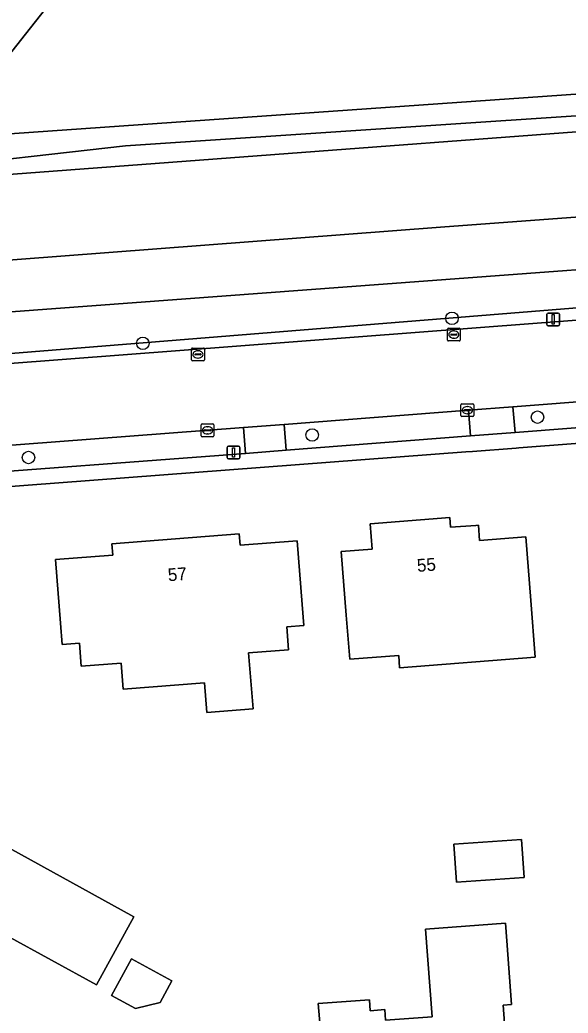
# Model space of a CAD drawing. Extents: x 160455 to 162082, y 388339 to 389736.
# Drawn here: x 160613.1 to 160656, y 389438.5 to 389516.2 of the extents above; entities that cross this region are included whole.
import ezdxf

# ---------------------------------------------------------------- set-up
doc = ezdxf.new("R2010")
doc.units = 0
for name, color, linetype in [('IMGEO_Boom', 7, 'Continuous'), ('IMGEO_Erf', 7, 'Continuous'), ('IMGEO_Gemengd_bos', 7, 'Continuous'), ('IMGEO_Groenvoorziening', 7, 'Continuous'), ('IMGEO_Kolk', 7, 'Continuous'), ('IMGEO_Lichtmast', 7, 'Continuous'), ('IMGEO_Oever', 7, 'Continuous'), ('IMGEO_Pand', 7, 'Continuous'), ('IMGEO_Pand_nummerreeks', 7, 'Continuous'), ('IMGEO_Parkeervlak_open', 7, 'Continuous'), ('IMGEO_Rijbaan_lokaal_gesloten', 7, 'Continuous'), ('IMGEO_Voetpad_open', 7, 'Continuous'), ('IMGEO_Waterloop', 7, 'Continuous')]:
    doc.layers.add(name, color=color, linetype=linetype)

msp = doc.modelspace()

# ---------------------------------------------------------------- linework, layer by layer
at = {"layer": 'IMGEO_Boom'}
for centre in [(160646.943, 389492.881), (160622.764, 389490.919), (160653.64, 389485.148), (160636.013, 389483.761), (160613.826, 389481.998)]:
    msp.add_circle(centre, 0.489, dxfattribs=at)
at = {"layer": 'IMGEO_Erf'}
msp.add_lwpolyline([(160731.24, 389488.764), (160726.138, 389488.402), (160652.174, 389482.75), (160651.96, 389482.734), (160648.556, 389482.474), (160648.021, 389482.433), (160605.569, 389479.205), (160603.316, 389479.025), (160602.331, 389477.241), (160581.612, 389439.277), (160636.917, 389409.035), (160640.957, 389416.393)], dxfattribs=at)
for points in [[(160653.113, 389470.802), (160653.459, 389466.376), (160642.855, 389465.545), (160642.779, 389466.52), (160638.949, 389466.22), (160638.68, 389469.661), (160638.289, 389474.645), (160640.704, 389474.83), (160640.552, 389476.806), (160646.78, 389477.301), (160646.838, 389476.537), (160648.813, 389476.687), (160649.021, 389476.703), (160649.111, 389475.512), (160652.722, 389475.786)], [(160635.363, 389468.871), (160634.019, 389468.766), (160634.16, 389466.953), (160631.042, 389466.71), (160631.384, 389462.337), (160627.768, 389462.054), (160627.586, 389464.385), (160621.231, 389463.889), (160621.072, 389465.921), (160617.954, 389465.678), (160617.813, 389467.491), (160616.468, 389467.386), (160616.337, 389469.043), (160615.941, 389474.027), (160620.416, 389474.359), (160620.349, 389475.258), (160630.306, 389476.04), (160630.373, 389475.141), (160634.848, 389475.475), (160635.237, 389470.491)], [(160652.604, 389449.161), (160647.312, 389448.787), (160647.102, 389451.753), (160652.394, 389452.137)], [(160622.069, 389446.081), (160619.132, 389440.752), (160608.556, 389446.558), (160611.493, 389451.888)], [(160651.137, 389445.576), (160651.239, 389444.199), (160651.606, 389439.212), (160650.95, 389439.164), (160651.676, 389429.32), (160651.243, 389429.289), (160648.824, 389429.114), (160648.399, 389429.083), (160643.438, 389428.724), (160640.256, 389428.494), (160639.957, 389432.735), (160636.993, 389432.526), (160636.626, 389437.513), (160636.494, 389439.288), (160640.492, 389439.582), (160640.554, 389438.737), (160641.687, 389438.821), (160641.749, 389437.986), (160645.388, 389438.254), (160644.882, 389445.115)], [(160625.043, 389441.066), (160624.113, 389439.371), (160622.185, 389438.901), (160620.308, 389439.931), (160621.884, 389442.801)]]:
    msp.add_lwpolyline(points, close=True, dxfattribs=at)
at = {"layer": 'IMGEO_Gemengd_bos'}
msp.add_lwpolyline([(160627.75, 389533.055), (160624.157, 389529.764), (160618.966, 389525.802), (160613.389, 389522.405), (160607.487, 389519.61), (160592.538, 389514.958), (160607.13, 389506.932)], close=True, dxfattribs=at)
msp.add_lwpolyline([(160627.75, 389533.055), (160607.13, 389506.932), (160681.937, 389512.184), (160681.818, 389516.796), (160658.629, 389518.068), (160657.893, 389518.108)], dxfattribs=at)
at = {"layer": 'IMGEO_Groenvoorziening'}
for points in [[(160681.937, 389512.184), (160607.13, 389506.932), (160605.238, 389504.535), (160621.404, 389506.376), (160661.358, 389509.016)], [(160726.418, 389501.849), (160701.509, 389500), (160611.034, 389493.284), (160603.378, 389489.398), (160726.524, 389499.343)], [(160726.524, 389499.343), (160603.378, 389489.398), (160602.807, 389488.614), (160726.556, 389498.07)]]:
    msp.add_lwpolyline(points, dxfattribs=at)
at = {"layer": 'IMGEO_Kolk'}
for p, q in [((160646.593, 389491.185), (160646.593, 389492.037)), ((160646.668, 389492.111), (160647.52, 389492.111)), ((160646.852, 389491.605), (160646.852, 389491.617)), ((160647.29, 389491.568), (160646.892, 389491.568)), ((160646.895, 389491.654), (160647.293, 389491.654)), ((160647.081, 389491.891), (160647.106, 389491.891)), ((160647.336, 389491.617), (160647.336, 389491.605)), ((160647.594, 389492.037), (160647.594, 389491.185)), ((160647.52, 389491.111), (160646.668, 389491.111)), ((160647.104, 389491.331), (160647.079, 389491.331)), ((160626.578, 389489.63), (160626.578, 389490.482)), ((160626.653, 389490.556), (160627.505, 389490.556)), ((160626.837, 389490.05), (160626.837, 389490.062)), ((160627.275, 389490.013), (160626.877, 389490.013)), ((160626.88, 389490.099), (160627.278, 389490.099)), ((160627.066, 389490.336), (160627.091, 389490.336)), ((160627.321, 389490.062), (160627.321, 389490.05)), ((160627.579, 389490.482), (160627.579, 389489.63)), ((160627.505, 389489.556), (160626.653, 389489.556)), ((160627.089, 389489.776), (160627.064, 389489.776)), ((160647.727, 389486.196), (160648.579, 389486.196)), ((160647.652, 389485.27), (160647.652, 389486.122)), ((160647.911, 389485.69), (160647.911, 389485.702)), ((160648.349, 389485.653), (160647.951, 389485.653)), ((160647.954, 389485.739), (160648.352, 389485.739)), ((160648.163, 389485.416), (160648.138, 389485.416)), ((160648.14, 389485.976), (160648.165, 389485.976)), ((160648.395, 389485.702), (160648.395, 389485.69)), ((160648.653, 389486.122), (160648.653, 389485.27)), ((160627.403, 389484.624), (160628.255, 389484.624)), ((160648.579, 389485.196), (160647.727, 389485.196)), ((160627.328, 389483.698), (160627.328, 389484.55)), ((160627.587, 389484.118), (160627.587, 389484.13)), ((160628.025, 389484.081), (160627.627, 389484.081)), ((160627.63, 389484.167), (160628.028, 389484.167)), ((160627.839, 389483.844), (160627.814, 389483.844)), ((160627.816, 389484.404), (160627.841, 389484.404)), ((160628.071, 389484.13), (160628.071, 389484.118)), ((160628.329, 389484.55), (160628.329, 389483.698)), ((160628.255, 389483.624), (160627.403, 389483.624))]:
    msp.add_line(p, q, dxfattribs=at)
for points in [[(160646.593, 389491.185), (160646.593, 389492.037)], [(160646.668, 389492.111), (160647.52, 389492.111)], [(160647.594, 389492.037), (160647.594, 389491.185)], [(160647.52, 389491.111), (160646.668, 389491.111)], [(160626.578, 389489.63), (160626.578, 389490.482)], [(160626.653, 389490.556), (160627.505, 389490.556)], [(160627.579, 389490.482), (160627.579, 389489.63)], [(160627.505, 389489.556), (160626.653, 389489.556)], [(160647.727, 389486.196), (160648.579, 389486.196)], [(160647.652, 389485.27), (160647.652, 389486.122)], [(160648.653, 389486.122), (160648.653, 389485.27)], [(160627.403, 389484.624), (160628.255, 389484.624)], [(160648.579, 389485.196), (160647.727, 389485.196)], [(160627.328, 389483.698), (160627.328, 389484.55)], [(160628.329, 389484.55), (160628.329, 389483.698)], [(160628.255, 389483.624), (160627.403, 389483.624)]]:
    msp.add_lwpolyline(points, dxfattribs=at)
for centre, radius, start, end in [((160646.67, 389492.035), 0.0765, 91.55205, 178.44795), ((160646.67, 389492.035), 0.0765, 91.55205, 178.44795), ((160646.892, 389491.614), 0.0403, 85.87752, 175.75265), ((160646.889, 389491.604), 0.0366, 178.93798, 274.71019), ((160647.293, 389491.611), 0.043, 264.86636, 352.45326), ((160647.297, 389491.616), 0.0386, 1.73085, 96.63898), ((160647.518, 389492.035), 0.0765, 1.55205, 88.44795), ((160647.518, 389492.035), 0.0765, 1.55205, 88.44795), ((160646.67, 389491.187), 0.0765, 181.55205, 268.44795), ((160646.67, 389491.187), 0.0765, 181.55205, 268.44795), ((160647.518, 389491.187), 0.0765, 271.55205, 358.44795), ((160647.518, 389491.187), 0.0765, 271.55205, 358.44795), ((160626.655, 389490.48), 0.0765, 91.55205, 178.44795), ((160626.655, 389490.48), 0.0765, 91.55205, 178.44795), ((160626.877, 389490.059), 0.0403, 85.87752, 175.75265), ((160626.874, 389490.049), 0.0366, 178.93798, 274.71019), ((160627.278, 389490.056), 0.043, 264.86636, 352.45326), ((160627.282, 389490.061), 0.0386, 1.73085, 96.63898), ((160627.503, 389490.48), 0.0765, 1.55205, 88.44795), ((160627.503, 389490.48), 0.0765, 1.55205, 88.44795), ((160626.655, 389489.632), 0.0765, 181.55205, 268.44795), ((160626.655, 389489.632), 0.0765, 181.55205, 268.44795), ((160627.503, 389489.632), 0.0765, 271.55205, 358.44795), ((160627.503, 389489.632), 0.0765, 271.55205, 358.44795), ((160647.729, 389486.12), 0.0765, 91.55205, 178.44795), ((160647.729, 389486.12), 0.0765, 91.55205, 178.44795), ((160648.577, 389486.12), 0.0765, 1.55205, 88.44795), ((160648.577, 389486.12), 0.0765, 1.55205, 88.44795), ((160647.951, 389485.699), 0.0403, 85.87752, 175.75265), ((160647.948, 389485.689), 0.0366, 178.93798, 274.71019), ((160648.352, 389485.696), 0.043, 264.86636, 352.45326), ((160648.356, 389485.701), 0.0386, 1.73085, 96.63898), ((160627.405, 389484.548), 0.0765, 91.55205, 178.44795), ((160627.405, 389484.548), 0.0765, 91.55205, 178.44795), ((160628.253, 389484.548), 0.0765, 1.55205, 88.44795), ((160628.253, 389484.548), 0.0765, 1.55205, 88.44795), ((160647.729, 389485.272), 0.0765, 181.55205, 268.44795), ((160647.729, 389485.272), 0.0765, 181.55205, 268.44795), ((160648.577, 389485.272), 0.0765, 271.55205, 358.44795), ((160648.577, 389485.272), 0.0765, 271.55205, 358.44795), ((160627.627, 389484.127), 0.0403, 85.87752, 175.75265), ((160627.624, 389484.117), 0.0366, 178.93798, 274.71019), ((160628.028, 389484.124), 0.043, 264.86636, 352.45326), ((160628.032, 389484.129), 0.0386, 1.73085, 96.63898), ((160627.405, 389483.7), 0.0765, 181.55205, 268.44795), ((160627.405, 389483.7), 0.0765, 181.55205, 268.44795), ((160628.253, 389483.7), 0.0765, 271.55205, 358.44795), ((160628.253, 389483.7), 0.0765, 271.55205, 358.44795)]:
    msp.add_arc(centre, radius, start, end, dxfattribs=at)
for centre, major_axis, ratio, start_param, end_param in [((160647.08, 389491.611), (-0.387, 0.002), 0.722429, 4.712389, 7.853982), ((160647.105, 389491.611), (-0.39, 0.002), 0.717154, 1.570796, 4.712389), ((160627.065, 389490.056), (-0.387, 0.002), 0.722429, 4.712389, 7.853982), ((160627.09, 389490.056), (-0.39, 0.002), 0.717154, 1.570796, 4.712389), ((160648.139, 389485.696), (-0.387, 0.002), 0.722429, 4.712389, 7.853982), ((160648.164, 389485.696), (-0.39, 0.002), 0.717154, 1.570796, 4.712389), ((160627.815, 389484.124), (-0.387, 0.002), 0.722429, 4.712389, 7.853982), ((160627.84, 389484.124), (-0.39, 0.002), 0.717154, 1.570796, 4.712389)]:
    msp.add_ellipse(centre, major_axis=major_axis, ratio=ratio, start_param=start_param, end_param=end_param, dxfattribs=at)
at = {"layer": 'IMGEO_Lichtmast'}
for p, q in [((160654.376, 389492.395), (160654.376, 389493.195)), ((160654.376, 389493.195), (160654.376, 389492.395)), ((160654.476, 389493.295), (160655.266, 389493.295)), ((160655.266, 389493.295), (160654.476, 389493.295)), ((160655.366, 389493.195), (160655.366, 389492.395)), ((160655.366, 389492.395), (160655.366, 389493.195)), ((160655.266, 389492.295), (160654.476, 389492.295)), ((160654.476, 389492.295), (160655.266, 389492.295)), ((160629.367, 389481.991), (160629.367, 389482.791)), ((160629.367, 389482.791), (160629.367, 389481.991)), ((160629.467, 389482.891), (160630.257, 389482.891)), ((160630.257, 389482.891), (160629.467, 389482.891)), ((160630.357, 389482.791), (160630.357, 389481.991)), ((160630.357, 389481.991), (160630.357, 389482.791)), ((160630.257, 389481.891), (160629.467, 389481.891)), ((160629.467, 389481.891), (160630.257, 389481.891))]:
    msp.add_line(p, q, dxfattribs=at)
for points in [[(160654.796, 389493.17), (160654.946, 389493.17), (160654.946, 389492.42), (160654.796, 389492.42), (160654.796, 389493.17)], [(160629.787, 389482.766), (160629.937, 389482.766), (160629.937, 389482.016), (160629.787, 389482.016), (160629.787, 389482.766)]]:
    msp.add_lwpolyline(points, dxfattribs=at)
for centre, start, end in [((160654.476, 389493.195), 90, 180), ((160654.476, 389493.195), 90, 180), ((160655.266, 389493.195), 0, 90), ((160655.266, 389493.195), 360, 90), ((160654.476, 389492.395), 180, 270), ((160654.476, 389492.395), 180, 270), ((160655.266, 389492.395), 270, 0), ((160655.266, 389492.395), 270, 0), ((160629.467, 389482.791), 90, 180), ((160629.467, 389482.791), 90, 180), ((160630.257, 389482.791), 0, 90), ((160630.257, 389482.791), 360, 90), ((160629.467, 389481.991), 180, 270), ((160629.467, 389481.991), 180, 270), ((160630.257, 389481.991), 270, 0), ((160630.257, 389481.991), 270, 0)]:
    msp.add_arc(centre, 0.1, start, end, dxfattribs=at)
at = {"layer": 'IMGEO_Oever'}
for points in [[(160661.358, 389509.016), (160621.404, 389506.376), (160605.238, 389504.535), (160576.954, 389520.565), (160575.099, 389521.705), (160568.958, 389527.682), (160566.203, 389525.552), (160570.044, 389521.778), (160575.221, 389518.779), (160577.465, 389517.479), (160604.45, 389503.537), (160606.701, 389503.706), (160683.051, 389509.434)], [(160563.77, 389523.671), (160560.26, 389520.957), (160565.1, 389515.015), (160565.784, 389514.673), (160570.446, 389512.027), (160590.785, 389500), (160597.563, 389495.992), (160603.947, 389492.832), (160611.034, 389493.284), (160701.509, 389500), (160726.418, 389501.849)], [(160721.224, 389505.673), (160683.672, 389502.79), (160646.057, 389500), (160605.401, 389496.91), (160599.164, 389500), (160575.539, 389513.173), (160573.024, 389514.705)]]:
    msp.add_lwpolyline(points, dxfattribs=at)
at = {"layer": 'IMGEO_Pand'}
for points in [[(160653.113, 389470.802), (160652.722, 389475.786), (160649.111, 389475.512), (160649.021, 389476.703), (160648.813, 389476.687), (160646.838, 389476.537), (160646.78, 389477.301), (160640.552, 389476.806), (160640.704, 389474.83), (160638.289, 389474.645), (160638.68, 389469.661), (160638.949, 389466.22), (160642.779, 389466.52), (160642.855, 389465.545), (160653.459, 389466.376)], [(160635.237, 389470.491), (160634.848, 389475.475), (160630.373, 389475.141), (160630.306, 389476.04), (160620.349, 389475.258), (160620.416, 389474.359), (160615.941, 389474.027), (160616.337, 389469.043), (160616.468, 389467.386), (160617.813, 389467.491), (160617.954, 389465.678), (160621.072, 389465.921), (160621.231, 389463.889), (160627.586, 389464.385), (160627.768, 389462.054), (160631.384, 389462.337), (160631.042, 389466.71), (160634.16, 389466.953), (160634.019, 389468.766), (160635.363, 389468.871)], [(160647.312, 389448.787), (160652.604, 389449.161), (160652.394, 389452.137), (160647.102, 389451.753)], [(160611.493, 389451.888), (160608.556, 389446.558), (160619.132, 389440.752), (160622.069, 389446.081)], [(160651.676, 389429.32), (160650.95, 389439.164), (160651.606, 389439.212), (160651.239, 389444.199), (160651.137, 389445.576), (160644.882, 389445.115), (160645.388, 389438.254), (160641.749, 389437.986), (160641.687, 389438.821), (160640.554, 389438.737), (160640.492, 389439.582), (160636.494, 389439.288), (160636.626, 389437.513), (160636.993, 389432.526), (160639.957, 389432.735), (160640.256, 389428.494), (160643.438, 389428.724), (160648.399, 389429.083), (160648.824, 389429.114), (160651.243, 389429.289)], [(160620.308, 389439.931), (160622.185, 389438.901), (160624.113, 389439.371), (160625.043, 389441.066), (160621.884, 389442.801)]]:
    msp.add_lwpolyline(points, close=True, dxfattribs=at)
at = {"layer": 'IMGEO_Parkeervlak_open'}
for points in [[(160651.878, 389483.958), (160665.705, 389485.008), (160665.542, 389487.029), (160651.717, 389485.959)], [(160648.24, 389485.699), (160633.819, 389484.581), (160633.975, 389482.576), (160648.397, 389483.685)], [(160630.652, 389484.335), (160607.346, 389482.58), (160605.536, 389482.399), (160605.722, 389480.432), (160630.791, 389482.315)]]:
    msp.add_lwpolyline(points, close=True, dxfattribs=at)
at = {"layer": 'IMGEO_Rijbaan_lokaal_gesloten'}
for points in [[(160726.556, 389498.07), (160602.807, 389488.614)], [(160605.536, 389482.399), (160607.346, 389482.58), (160630.652, 389484.335), (160633.819, 389484.581), (160648.24, 389485.699), (160651.717, 389485.959), (160665.542, 389487.029)]]:
    msp.add_lwpolyline(points, dxfattribs=at)
at = {"layer": 'IMGEO_Voetpad_open'}
for points in [[(160733.25, 389490.105), (160729.654, 389489.868), (160724.692, 389489.51), (160721.525, 389489.252), (160706.595, 389488.11), (160703.106, 389487.849), (160686.978, 389486.634), (160683.512, 389486.373), (160669.193, 389485.294), (160665.705, 389485.008), (160651.878, 389483.958), (160648.397, 389483.685), (160633.975, 389482.576), (160630.791, 389482.315), (160605.722, 389480.432), (160603.875, 389480.278), (160603.316, 389479.025), (160605.569, 389479.205), (160648.021, 389482.433)], [(160648.021, 389482.433), (160648.556, 389482.474), (160651.96, 389482.734), (160652.174, 389482.75), (160726.138, 389488.402), (160731.24, 389488.764)]]:
    msp.add_lwpolyline(points, dxfattribs=at)
for points in [[(160648.397, 389483.685), (160651.878, 389483.958), (160651.717, 389485.959), (160648.24, 389485.699)], [(160633.819, 389484.581), (160630.652, 389484.335), (160630.791, 389482.315), (160633.975, 389482.576)]]:
    msp.add_lwpolyline(points, close=True, dxfattribs=at)
at = {"layer": 'IMGEO_Waterloop'}
msp.add_lwpolyline([(160683.051, 389509.434), (160606.701, 389503.706), (160604.45, 389503.537), (160577.465, 389517.479), (160575.221, 389518.779), (160573.024, 389514.705), (160575.539, 389513.173), (160599.164, 389500), (160605.401, 389496.91), (160646.057, 389500), (160683.672, 389502.79)], close=True, dxfattribs=at)

# ---------------------------------------------------------------- texts
at = {"layer": 'IMGEO_Pand_nummerreeks'}
for s, rotation, p in [('55', 4.34853, (160644.24, 389473.05)), ('57', 4.49066, (160624.761, 389472.314))]:
    msp.add_text(s, height=1, rotation=rotation, dxfattribs=at).set_placement(p)

doc.saveas('drawing.dxf')
